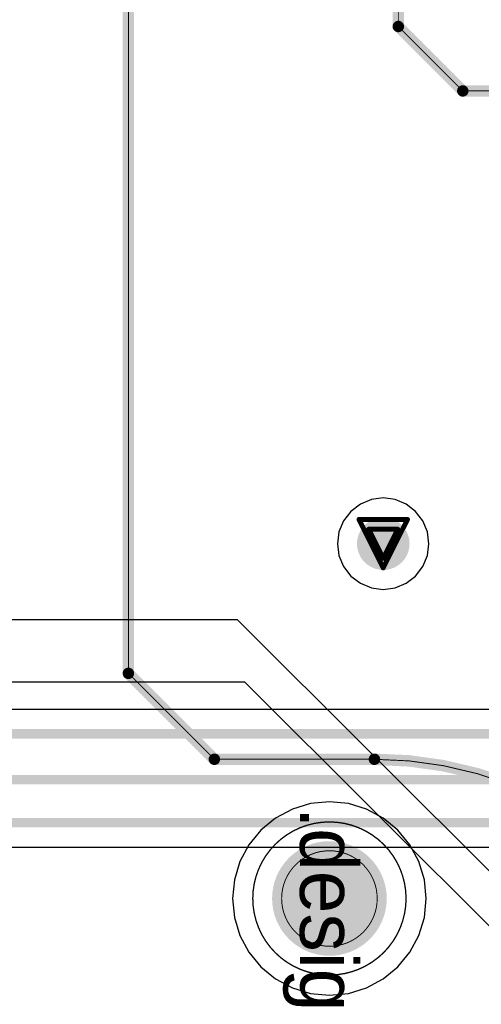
# Model space of a CAD drawing. Header units: millimetres. Extents: x 138 to 555, y 26 to 334.
# Tile 669 of 713: x 344 to 349, y 291 to 301. Entities that reach past the tile are written whole.
import ezdxf

# ---------------------------------------------------------------- set-up
doc = ezdxf.new("R2010")
doc.units = ezdxf.units.MM
for name, color, linetype in [('BottomLayer', 5, 'Continuous'), ('DrillDrawing', 1, 'Continuous'), ('Mechanical20', 56, 'Continuous'), ('Mechanical27', 56, 'Continuous'), ('MidLayer1', 16, 'Continuous'), ('MidLayer2', 76, 'Continuous'), ('MidLayer3', 90, 'Continuous'), ('MidLayer4', 156, 'Continuous'), ('MultiLayer', 9, 'Continuous'), ('TopLayer', 1, 'Continuous'), ('TopOverlay', 2, 'Continuous'), ('TopPaste', 8, 'Continuous'), ('TopSolder', 216, 'Continuous'), ('ViaHoleLayer', 16, 'Continuous')]:
    doc.layers.add(name, color=color, linetype=linetype)

# ---------------------------------------------------------------- blocks, each defined once
blk = doc.blocks.new('MIRE_PLACE_SMD_0P8MM_497')
at = {"layer": 'Mechanical20'}
for points, const_width in [([(0.8, 0, 1), (-0.8, 0, 1)], 0.01), ([(-0.803, 0, 1), (-0.798, 0, 1)], 0.005), ([(0.798, 0, 1), (0.803, 0, 1)], 0.005)]:
    blk.add_lwpolyline(points, format="xyb", close=True, dxfattribs=dict(at, const_width=const_width))
at = {"layer": 'Mechanical27'}
for points, const_width in [([(0.5, 0, 1), (-0.5, 0, 1)], 0.01), ([(-0.502, 0, 1), (-0.497, 0, 1)], 0.005), ([(0.497, 0, 1), (0.502, 0, 1)], 0.005)]:
    blk.add_lwpolyline(points, format="xyb", close=True, dxfattribs=dict(at, const_width=const_width))
at = {"layer": 'TopLayer'}
for points, const_width in [([(0.804, 0, 1), (-0.804, 0, 1)], 0.01), ([(-0.2, 0, 1), (0.2, 0, 1)], 0.4), ([(-0.806, 0, 1), (-0.801, 0, 1)], 0.005), ([(0.801, 0, 1), (0.806, 0, 1)], 0.005)]:
    blk.add_lwpolyline(points, format="xyb", close=True, dxfattribs=dict(at, const_width=const_width))
at = {"layer": 'TopPaste', "const_width": 0.4}
blk.add_lwpolyline([(-0.2, 0, 1), (0.2, 0, 1)], format="xyb", close=True, dxfattribs=at)
at = {"layer": 'TopSolder', "const_width": 0.6}
blk.add_lwpolyline([(-0.3, 0, 1), (0.3, 0, 1)], format="xyb", close=True, dxfattribs=at)
blk = doc.blocks.new('CON_SAMTEC_CLM_120_02_L_D_R__________C______503')
at = {"layer": 'Mechanical27', "const_width": 0.01}
for points in [[(-16.5, 4.475), (-16.5, 20)], [(-13.675, 11.25), (-13.675, 18.6)], [(-13.675, 11.25), (-13, 10.575)], [(-13, 10.575), (-5.65, 10.575)], [(-16.5, 4.475), (-15.6, 3.575)], [(-15.6, 3.575), (-13.925, 3.575)], [(-13.925, 3.575), (-13.925, 3.575)]]:
    blk.add_lwpolyline(points, dxfattribs=at)
at = {"layer": 'Mechanical27', "const_width": 0.005}
for points in [[(-13.678, 11.25, 1), (-13.673, 11.25, 1)], [(-13.678, 11.25, 1), (-13.673, 11.25, 1)], [(-13.003, 10.575, 1), (-12.998, 10.575, 1)], [(-13.003, 10.575, 1), (-12.998, 10.575, 1)], [(-16.503, 4.475, 1), (-16.498, 4.475, 1)], [(-16.503, 4.475, 1), (-16.498, 4.475, 1)], [(-15.603, 3.575, 1), (-15.598, 3.575, 1)], [(-15.603, 3.575, 1), (-15.598, 3.575, 1)], [(-13.928, 3.575, 1), (-13.923, 3.575, 1)], [(-13.928, 3.575, 1), (-13.923, 3.575, 1)], [(-13.928, 3.575, 1), (-13.923, 3.575, 1)], [(-13.928, 3.575, 1), (-13.923, 3.575, 1)]]:
    blk.add_lwpolyline(points, format="xyb", close=True, dxfattribs=at)
at = {"layer": 'Mechanical27', "const_width": 0.01}
blk.add_lwpolyline([(-13.925, 3.575, -0.414214), (-10, -0.35)], format="xyb", dxfattribs=at)
at = {"layer": 'TopOverlay', "const_width": 0.12}
for points in [[(-16.5, 4.475), (-16.5, 20)], [(-13.675, 11.25), (-13.675, 18.6)], [(-13.675, 11.25), (-13, 10.575)], [(-13, 10.575), (-5.65, 10.575)], [(-16.5, 4.475), (-15.6, 3.575)], [(-15.6, 3.575), (-13.925, 3.575)], [(-13.925, 3.575), (-13.925, 3.575)]]:
    blk.add_lwpolyline(points, dxfattribs=at)
at = {"layer": 'TopOverlay', "const_width": 0.06}
for points in [[(-13.705, 11.25, 1), (-13.645, 11.25, 1)], [(-13.705, 11.25, 1), (-13.645, 11.25, 1)], [(-13.03, 10.575, 1), (-12.97, 10.575, 1)], [(-13.03, 10.575, 1), (-12.97, 10.575, 1)], [(-16.53, 4.475, 1), (-16.47, 4.475, 1)], [(-16.53, 4.475, 1), (-16.47, 4.475, 1)], [(-15.63, 3.575, 1), (-15.57, 3.575, 1)], [(-15.63, 3.575, 1), (-15.57, 3.575, 1)], [(-13.955, 3.575, 1), (-13.895, 3.575, 1)], [(-13.955, 3.575, 1), (-13.895, 3.575, 1)], [(-13.955, 3.575, 1), (-13.895, 3.575, 1)], [(-13.955, 3.575, 1), (-13.895, 3.575, 1)]]:
    blk.add_lwpolyline(points, format="xyb", close=True, dxfattribs=at)
at = {"layer": 'TopOverlay', "const_width": 0.12}
blk.add_lwpolyline([(-13.925, 3.575, -0.414214), (-10, -0.35)], format="xyb", dxfattribs=at)

msp = doc.modelspace()

# ---------------------------------------------------------------- linework, layer by layer
at = {"layer": 'BottomLayer'}
for p, q in [((353.644, 293.603), (336.818, 293.603)), ((337.409, 292.163), (353.179, 292.163))]:
    msp.add_line(p, q, dxfattribs=at)
at = {"layer": 'BottomLayer', "const_width": 0.275}
msp.add_lwpolyline([(347.85, 295.34, 1), (348.125, 295.34, 1)], format="xyb", close=True, dxfattribs=at)
at = {"layer": 'BottomLayer', "const_width": 0.1}
for points in [[(336.818, 293.349), (353.644, 293.349)], [(337.067, 292.869), (353.468, 292.869)], [(337.304, 292.418), (353.285, 292.418)]]:
    msp.add_lwpolyline(points, dxfattribs=at)
at = {"layer": 'DrillDrawing', "const_width": 0.0508}
for points in [[(347.733, 295.594), (348.241, 295.594)], [(347.733, 295.594), (347.987, 295.086)], [(347.987, 295.086), (348.241, 295.594)], [(347.835, 295.492), (348.139, 295.492)], [(347.835, 295.492), (347.987, 295.187)], [(347.987, 295.187), (348.139, 295.492)]]:
    msp.add_lwpolyline(points, dxfattribs=at)
at = {"layer": 'DrillDrawing', "const_width": 0.0254}
for points in [[(347.72, 295.594, 1), (347.746, 295.594, 1)], [(347.72, 295.594, 1), (347.746, 295.594, 1)], [(348.228, 295.594, 1), (348.254, 295.594, 1)], [(348.228, 295.594, 1), (348.254, 295.594, 1)], [(347.822, 295.492, 1), (347.847, 295.492, 1)], [(347.822, 295.492, 1), (347.847, 295.492, 1)], [(348.127, 295.492, 1), (348.152, 295.492, 1)], [(348.127, 295.492, 1), (348.152, 295.492, 1)], [(347.974, 295.187, 1), (348, 295.187, 1)], [(347.974, 295.187, 1), (348, 295.187, 1)], [(347.974, 295.086, 1), (348, 295.086, 1)], [(347.974, 295.086, 1), (348, 295.086, 1)]]:
    msp.add_lwpolyline(points, format="xyb", close=True, dxfattribs=at)
at = {"layer": 'MidLayer1'}
for p, q in [((347.863, 295.802), (347.748, 295.755)), ((347.987, 295.819), (347.863, 295.802)), ((348.111, 295.802), (347.987, 295.819)), ((348.227, 295.755), (348.111, 295.802)), ((347.648, 295.678), (347.572, 295.579)), ((347.748, 295.755), (347.648, 295.678)), ((348.326, 295.678), (348.227, 295.755)), ((348.402, 295.579), (348.326, 295.678)), ((347.572, 295.579), (347.524, 295.464)), ((348.45, 295.464), (348.402, 295.579)), ((347.524, 295.464), (347.508, 295.34)), ((348.466, 295.34), (348.45, 295.464)), ((347.508, 295.34), (347.524, 295.216)), ((348.45, 295.216), (348.466, 295.34)), ((347.524, 295.216), (347.572, 295.1)), ((348.402, 295.1), (348.45, 295.216)), ((347.572, 295.1), (347.648, 295.001)), ((348.326, 295.001), (348.402, 295.1)), ((347.648, 295.001), (347.748, 294.925)), ((348.227, 294.925), (348.326, 295.001)), ((347.748, 294.925), (347.863, 294.877)), ((347.863, 294.877), (347.987, 294.861)), ((347.987, 294.861), (348.111, 294.877)), ((348.111, 294.877), (348.227, 294.925)), ((346.463, 294.544), (319.408, 294.544)), ((351.34, 289.667), (346.463, 294.544)), ((319.225, 293.893), (346.537, 293.893)), ((346.537, 293.893), (350.772, 289.659))]:
    msp.add_line(p, q, dxfattribs=at)
at = {"layer": 'MidLayer1', "const_width": 0.275}
msp.add_lwpolyline([(347.85, 295.34, 1), (348.125, 295.34, 1)], format="xyb", close=True, dxfattribs=at)
at = {"layer": 'MidLayer2', "const_width": 0.275}
msp.add_lwpolyline([(347.85, 295.34, 1), (348.125, 295.34, 1)], format="xyb", close=True, dxfattribs=at)
at = {"layer": 'MidLayer3', "const_width": 0.275}
msp.add_lwpolyline([(347.85, 295.34, 1), (348.125, 295.34, 1)], format="xyb", close=True, dxfattribs=at)
at = {"layer": 'MidLayer4'}
for p, q in [((347.863, 295.802), (347.748, 295.755)), ((347.987, 295.819), (347.863, 295.802)), ((348.111, 295.802), (347.987, 295.819)), ((348.227, 295.755), (348.111, 295.802)), ((347.648, 295.678), (347.572, 295.579)), ((347.748, 295.755), (347.648, 295.678)), ((348.326, 295.678), (348.227, 295.755)), ((348.402, 295.579), (348.326, 295.678)), ((347.572, 295.579), (347.524, 295.464)), ((348.45, 295.464), (348.402, 295.579)), ((347.524, 295.464), (347.508, 295.34)), ((348.466, 295.34), (348.45, 295.464)), ((347.508, 295.34), (347.524, 295.216)), ((348.45, 295.216), (348.466, 295.34)), ((347.524, 295.216), (347.572, 295.1)), ((348.402, 295.1), (348.45, 295.216)), ((347.572, 295.1), (347.648, 295.001)), ((348.326, 295.001), (348.402, 295.1)), ((347.648, 295.001), (347.748, 294.925)), ((348.227, 294.925), (348.326, 295.001)), ((347.748, 294.925), (347.863, 294.877)), ((347.863, 294.877), (347.987, 294.861)), ((347.987, 294.861), (348.111, 294.877)), ((348.111, 294.877), (348.227, 294.925))]:
    msp.add_line(p, q, dxfattribs=at)
at = {"layer": 'MidLayer4', "const_width": 0.275}
msp.add_lwpolyline([(347.85, 295.34, 1), (348.125, 295.34, 1)], format="xyb", close=True, dxfattribs=at)
at = {"layer": 'MultiLayer', "const_width": 0.275}
msp.add_lwpolyline([(347.85, 295.34, 1), (348.125, 295.34, 1)], format="xyb", close=True, dxfattribs=at)
at = {"layer": 'TopLayer'}
for p, q in [((347.227, 292.618), (347.037, 292.56)), ((347.424, 292.637), (347.227, 292.618)), ((347.622, 292.618), (347.424, 292.637)), ((347.812, 292.56), (347.622, 292.618)), ((346.861, 292.466), (346.708, 292.34)), ((347.037, 292.56), (346.861, 292.466)), ((347.987, 292.466), (347.812, 292.56)), ((348.141, 292.34), (347.987, 292.466)), ((346.708, 292.34), (346.582, 292.187)), ((348.267, 292.187), (348.141, 292.34)), ((346.582, 292.187), (346.488, 292.011)), ((348.361, 292.011), (348.267, 292.187)), ((346.488, 292.011), (346.431, 291.821)), ((348.418, 291.821), (348.361, 292.011)), ((346.431, 291.821), (346.411, 291.624)), ((348.438, 291.624), (348.418, 291.821)), ((346.411, 291.624), (346.431, 291.426)), ((348.418, 291.426), (348.438, 291.624)), ((346.431, 291.426), (346.488, 291.236)), ((348.361, 291.236), (348.418, 291.426)), ((346.488, 291.236), (346.582, 291.061)), ((348.267, 291.061), (348.361, 291.236)), ((346.582, 291.061), (346.708, 290.907)), ((348.141, 290.907), (348.267, 291.061)), ((346.708, 290.907), (346.861, 290.781)), ((347.987, 290.781), (348.141, 290.907)), ((346.861, 290.781), (347.037, 290.687)), ((347.812, 290.687), (347.987, 290.781)), ((347.037, 290.687), (347.227, 290.63)), ((347.227, 290.63), (347.424, 290.61)), ((347.424, 290.61), (347.622, 290.63)), ((347.622, 290.63), (347.812, 290.687))]:
    msp.add_line(p, q, dxfattribs=at)
at = {"layer": 'TopLayer', "const_width": 0.275}
msp.add_lwpolyline([(347.85, 295.34, 1), (348.125, 295.34, 1)], format="xyb", close=True, dxfattribs=at)
at = {"layer": 'ViaHoleLayer', "const_width": 0.15}
msp.add_lwpolyline([(347.912, 295.34, 1), (348.062, 295.34, 1)], format="xyb", close=True, dxfattribs=at)

# ---------------------------------------------------------------- block references
for name, p, rotation in [('CON_SAMTEC_CLM_120_02_L_D_R__________C______503', (361.82, 289.507), 360), ('MIRE_PLACE_SMD_0P8MM_497', (347.424, 291.624), 270)]:
    msp.add_blockref(name, p, dxfattribs=dict(rotation=rotation))

# ---------------------------------------------------------------- texts
at = {"layer": 'Mechanical27'}
msp.add_text('.designator', height=0.6, rotation=270, dxfattribs=at).set_placement((347.116, 292.583))

doc.saveas('drawing.dxf')
